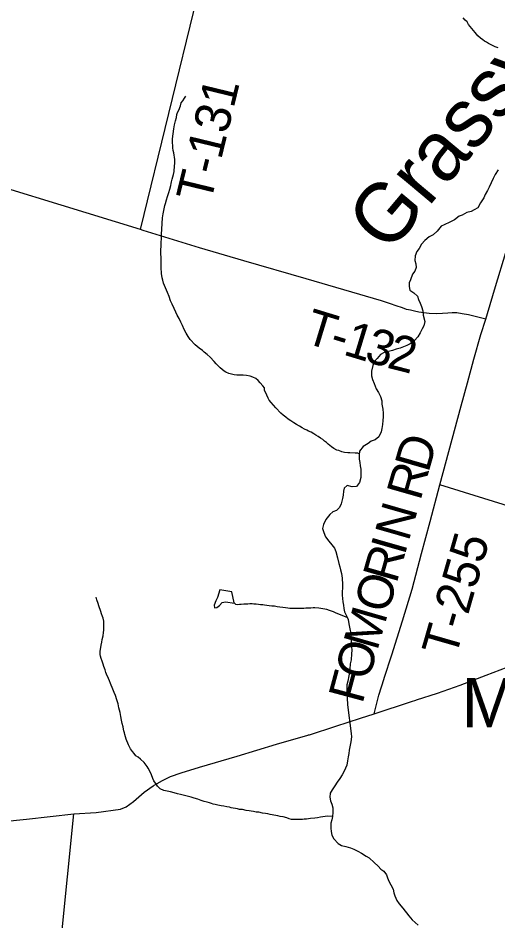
# Model space of a CAD drawing. Extents: x 1310247 to 1664935, y 235267 to 584339.
# Drawn here: x 1535357 to 1539401, y 417581 to 425192 of the extents above; entities that cross this region are included whole.
import ezdxf

# ---------------------------------------------------------------- set-up
doc = ezdxf.new("R2010")
doc.units = 0
for name, color, linetype in [('GM_X_County_Road', 7, 'Continuous'), ('GM_X_Minor_Lake', 7, 'Continuous'), ('GM_X_Minor_River', 7, 'Continuous'), ('GM_X_Minor_River_Text', 7, 'Continuous'), ('GM_X_Township_Road', 7, 'Continuous'), ('GM_X_Township_Road_Text', 7, 'Continuous'), ('GM_X_Unincorporated_Text', 7, 'Continuous'), ('GM_X_US_Route', 7, 'Continuous')]:
    doc.layers.add(name, color=color, linetype=linetype)

msp = doc.modelspace()

# ---------------------------------------------------------------- linework, layer by layer
at = {"layer": 'GM_X_County_Road'}
msp.add_lwpolyline([(1540981.1, 420352.5), (1540821.4, 420637.7), (1540815.6, 420648.8), (1540800.1, 420668.3), (1540764.4, 420681), (1538912, 421255.7), (1539090.3, 421922.5), (1539144.5, 422115.5), (1539198.8, 422316.5), (1539257.3, 422525.4), (1539298.1, 422653.6), (1539313, 422700.3), (1539379.9, 422929.1), (1539468, 423215.5), (1539539, 423446.1), (1539556.5, 423515.8), (1539578.4, 423607.4)], dxfattribs=at)
at = {"layer": 'GM_X_Minor_Lake'}
for points in [[(1537178.4, 420261.2), (1537157.7, 420355.4), (1537058, 420371.4), (1537038.7, 420307.7), (1537022.2, 420278)], [(1537022.2, 420278), (1537009.5, 420242.1), (1537013, 420220), (1537031.1, 420223.7), (1537053.5, 420241.3), (1537075.9, 420264.9), (1537106, 420270.3), (1537179.3, 420260.3)]]:
    msp.add_lwpolyline(points, dxfattribs=at)
at = {"layer": 'GM_X_Minor_River'}
for points in [[(1539403, 424939.6), (1539377.1, 424948.1), (1539321.6, 424977.1), (1539305.7, 424987.5), (1539287.9, 424997.8), (1539274, 425008), (1539254.2, 425022.4), (1539232.6, 425042.9), (1539209, 425069.3), (1539195.2, 425085.6), (1539152.1, 425138.5), (1539140.5, 425160.8), (1539124.7, 425175.1), (1539109, 425193.4)], [(1536617.3, 423688.3), (1536627.9, 423720.2), (1536634.4, 423750.1), (1536642.9, 423780.1), (1536647.2, 423796), (1536649.4, 423812.1), (1536655.8, 423834), (1536660.1, 423854), (1536666.5, 423873.9), (1536670.9, 423897.9), (1536675.7, 423946), (1536678, 423966), (1536678.3, 423980), (1536676.6, 423998.1), (1536674.9, 424018.2), (1536673.2, 424036.3), (1536669.5, 424054.4), (1536663.9, 424076.5), (1536660.2, 424096.6), (1536660.6, 424118.7), (1536658.9, 424138.8), (1536659.5, 424172.9), (1536664.2, 424216.9), (1536668.9, 424256.9), (1536675.5, 424292.9), (1536684.1, 424324.8), (1536690.6, 424354.8), (1536695, 424378.8), (1536701.3, 424394.8), (1536711.6, 424414.6), (1536726.2, 424450.5), (1536730.7, 424478.5), (1536745, 424494.3), (1536759.3, 424516.1), (1536769.7, 424534)], [(1539402.7, 423911.6), (1539377.9, 423874.2), (1539361.1, 423838.5), (1539325.5, 423767.3), (1539312.9, 423739.5), (1539294.1, 423703.9), (1539281.5, 423676.2), (1539254.6, 423634.8), (1539231.7, 423593.2), (1539201.3, 423575.9), (1539175, 423562.5), (1539138.8, 423551.4), (1539100.4, 423530.2), (1539074.2, 423520.8), (1539035.6, 423491.7), (1538995.2, 423472.6), (1538948.8, 423449.6), (1538922.5, 423436.2), (1538887.6, 423395), (1538855, 423365.7), (1538820.6, 423346.5), (1538783.9, 423315.3), (1538755.3, 423285.9), (1538736.5, 423250.3), (1538715.9, 423224.8), (1538703.1, 423187), (1538700.2, 423147.1), (1538707.5, 423118.9), (1538712.8, 423088.7), (1538700.2, 423059), (1538681.6, 423033.4), (1538662.5, 422985.8), (1538651.9, 422960), (1538653.2, 422927.9), (1538658.5, 422897.8), (1538691.9, 422875), (1538723.2, 422846.2), (1538732.5, 422818), (1538745.8, 422787.6), (1538757.2, 422759.3), (1538766.4, 422725.1), (1538769.7, 422695), (1538769.5, 422687)], [(1538232, 421517.2), (1538220.5, 421522.7), (1538196.5, 421525.1), (1538152.5, 421525.9), (1538134.5, 421528.2), (1538106.6, 421530.7), (1538084.6, 421535.1), (1538060.8, 421545.5), (1538042.8, 421549.9), (1538019, 421562.3), (1537999.3, 421578.7), (1537983.4, 421589), (1537969.6, 421599.3), (1537955.8, 421613.5), (1537938, 421625.9), (1537924.2, 421638.1), (1537906.4, 421650.5), (1537886.6, 421664.9), (1537866.7, 421675.2), (1537848.9, 421687.6), (1537827.1, 421700), (1537805.3, 421710.4), (1537789.4, 421718.7), (1537771.5, 421727), (1537751.7, 421737.4), (1537727.9, 421751.8), (1537704.1, 421764.3), (1537680.3, 421778.7), (1537656.6, 421795.2), (1537632.8, 421811.6), (1537613.1, 421828), (1537591.3, 421844.5), (1537571.6, 421860.8), (1537528.3, 421905.7), (1537489, 421950.5), (1537473.3, 421970.8), (1537463.6, 421989), (1537454, 422013.3), (1537434.7, 422053.7), (1537433.1, 422075.8), (1537419.3, 422092.1), (1537397.7, 422116.5), (1537380, 422136.9), (1537360.3, 422153.3), (1537336.5, 422165.7), (1537312.6, 422174.2), (1537282.6, 422178.7), (1537254.6, 422181.2), (1537200.6, 422182.1), (1537176.6, 422184.5), (1537156.7, 422188.9), (1537132.8, 422195.3), (1537108.9, 422205.8), (1537093.1, 422216.1), (1537077.3, 422228.4), (1537059.5, 422242.7), (1537041.7, 422259.1), (1537026, 422277.4), (1537008.4, 422297.7), (1536974.9, 422332.4), (1536951.3, 422354.9), (1536925.6, 422375.4), (1536909.8, 422389.7), (1536884.1, 422410.2), (1536850.5, 422436.8), (1536807.3, 422481.7), (1536789.7, 422508.1), (1536772.1, 422536.5), (1536756.6, 422566.8), (1536741.2, 422599.2), (1536727.6, 422627.5), (1536714.1, 422657.8), (1536698.6, 422686.1), (1536687, 422712.4), (1536671.5, 422742.8), (1536656.1, 422779.1), (1536642.6, 422807.4), (1536629.2, 422843.8), (1536615.7, 422878.1), (1536598.3, 422916.5), (1536583, 422956.9), (1536577.5, 422983), (1536571.8, 423003.2), (1536564.3, 423037.4), (1536564.6, 423055.5), (1536563, 423073.5), (1536561.4, 423099.6), (1536562.5, 423167.8), (1536561.2, 423209.9), (1536562.7, 423296.1), (1536565.4, 423336.2), (1536565.9, 423370.3), (1536568.6, 423412.4), (1536571.5, 423460.4), (1536574.2, 423506.5), (1536578.8, 423542.5), (1536587.5, 423584.5), (1536594, 423612.5), (1536598.3, 423628.4), (1536606.8, 423658.4), (1536617.3, 423688.3)], [(1538769.5, 422687), (1538784.3, 422634.6), (1538777.4, 422598.7), (1538760.8, 422571.1), (1538744.1, 422537.4), (1538725.3, 422503.8), (1538698.7, 422474.4), (1538662.1, 422445.2), (1538633.8, 422431.9), (1538577.4, 422409.1), (1538543.2, 422399.9), (1538513, 422390.6), (1538442.7, 422372.2), (1538412.4, 422354.9), (1538383.6, 422321.5), (1538359, 422294.1), (1538346.3, 422262.3), (1538335.3, 422216.5), (1538334.4, 422176.5), (1538343.6, 422144.3), (1538356.9, 422111.9), (1538375.8, 422067.4), (1538395, 422035), (1538410.2, 422000.6), (1538421.4, 421966.3), (1538422.8, 421938.2), (1538431.7, 421894), (1538432.9, 421859.9), (1538432.2, 421829.9), (1538429.6, 421799.9), (1538426.8, 421766), (1538422, 421732), (1538415.4, 421704.2), (1538398.4, 421662.5), (1538365.9, 421637.2), (1538333.7, 421624), (1538307.3, 421606.5), (1538264.8, 421581.5), (1538233.9, 421540.2), (1538231.1, 421506.2), (1538230.4, 421474.2), (1538235.7, 421444), (1538241, 421415.9), (1538244.3, 421387.8), (1538245.5, 421351.7), (1538246.7, 421317.6), (1538233.8, 421275.9), (1538209.1, 421244.4), (1538173, 421239.3), (1538131.4, 421250.2), (1538104.9, 421228.8), (1538100.3, 421202.9), (1538097.6, 421170.9), (1538090.9, 421141.1), (1538079.9, 421097.3), (1538065.2, 421065.6), (1538040.6, 421040.1), (1538010.4, 421028.8), (1537984, 421007.4), (1537951.1, 420966.1), (1537932.1, 420922.5), (1537923.3, 420888.7), (1537932.5, 420854.4), (1537947.7, 420820), (1537976.8, 420783.3), (1538002.1, 420752.7), (1538023.4, 420722.2), (1538034.7, 420693.9), (1538049.5, 420641.5), (1538060.4, 420595.2), (1538067.7, 420567), (1538075.1, 420540.8), (1538082.4, 420510.6), (1538087.5, 420470.5), (1538090.3, 420418.3), (1538088.2, 420328.3), (1538094.9, 420272.1), (1538098.2, 420242), (1538101.6, 420215.9), (1538106.9, 420187.7), (1538124.1, 420153.3), (1538137.4, 420122.9), (1538144.6, 420086.7), (1538151.5, 420042.5), (1538160.6, 420004.3), (1538163.6, 419960.2), (1538165, 419934.1), (1538168, 419892), (1538169.4, 419863.9), (1538166.7, 419832), (1538163.5, 419782), (1538156.7, 419748.1), (1538151.7, 419704.2), (1538149.1, 419678.2), (1538144.4, 419646.3), (1538135.4, 419602.4), (1538128.7, 419570.6), (1538126, 419542.6), (1538133.8, 419395.1)], [(1536089.9, 419698.5), (1536086.1, 419712.6), (1536080.3, 419726.7), (1536074.6, 419744.9), (1536065.1, 419771.1), (1536057.4, 419793.3), (1536051.8, 419813.5), (1536048, 419827.5), (1536048.4, 419853.6), (1536053, 419885.6), (1536057.3, 419905.6), (1536061.7, 419931.6), (1536066.1, 419953.6), (1536072.7, 419985.6), (1536077.1, 420011.5), (1536079.4, 420031.6), (1536080.4, 420091.7), (1536078.7, 420107.8), (1536073.1, 420132), (1536067.4, 420148.1), (1536059.8, 420170.3), (1536054.1, 420190.4), (1536048.3, 420206.6), (1536042.6, 420220.7), (1536038.8, 420236.8), (1536031.2, 420257), (1536021.7, 420287.3), (1536014, 420309.5)], [(1538130.2, 420139.4), (1538037.8, 420176.2), (1538013.9, 420186.6), (1537980.1, 420197.2), (1537958.2, 420205.6), (1537908.3, 420214.5), (1537892.3, 420216.8), (1537858.3, 420219.4), (1537844.3, 420219.6), (1537824.3, 420218), (1537796.2, 420218.5), (1537782.2, 420216.7), (1537766.1, 420215), (1537752.1, 420215.2), (1537732.1, 420213.6), (1537706.1, 420214), (1537648, 420215), (1537630, 420217.3), (1537610.1, 420219.7), (1537588.1, 420222.1), (1537562.1, 420226.5), (1537540.2, 420228.9), (1537518.2, 420233.3), (1537496.2, 420235.7), (1537472.3, 420238.1), (1537452.3, 420240.5), (1537434.3, 420242.8), (1537418.3, 420245.1), (1537400.3, 420245.4), (1537382.3, 420247.7), (1537362.3, 420250), (1537344.3, 420250.3), (1537328.4, 420252.6), (1537310.3, 420252.9), (1537294.3, 420251.2), (1537276.3, 420251.5), (1537258.2, 420249.8), (1537238.2, 420248.2), (1537224.2, 420248.4), (1537210.1, 420246.6), (1537192.1, 420247), (1537178.4, 420261.2)], [(1538007.4, 418462.2), (1537960.9, 418462.8), (1537944.9, 418461.1), (1537924.8, 418459.4), (1537904.8, 418455.8), (1537880.6, 418450.2), (1537856.6, 418446.6), (1537822.5, 418443.1), (1537804.4, 418441.5), (1537788.4, 418439.7), (1537768.3, 418438.1), (1537754.3, 418436.3), (1537740.3, 418436.5), (1537726.2, 418434.8), (1537662.2, 418435.9), (1537640.2, 418440.3), (1537620.4, 418448.7), (1537590.5, 418457.2), (1537566.5, 418461.6), (1537546.6, 418468), (1537528.6, 418470.3), (1537480.7, 418479.1), (1537462.8, 418483.5), (1537442.8, 418487.8), (1537416.9, 418490.3), (1537384.9, 418496.8), (1537363, 418499.2), (1537341, 418503.6), (1537321, 418506), (1537303.1, 418510.3), (1537279.1, 418512.7), (1537247.2, 418519.3), (1537223.2, 418521.7), (1537207.3, 418526), (1537189.3, 418528.3), (1537169.3, 418532.7), (1537153.4, 418535), (1537137.4, 418539.2), (1537115.5, 418543.6), (1537089.5, 418548.1), (1537067.5, 418550.5), (1537041.6, 418556.9), (1537017.7, 418561.4), (1536999.7, 418565.7), (1536985.8, 418569.9), (1536969.9, 418576.2), (1536950, 418582.6), (1536926, 418589), (1536900.2, 418597.5), (1536870.3, 418608), (1536840.4, 418616.6), (1536814.5, 418623), (1536770.7, 418635.8), (1536746.8, 418642.3), (1536724.8, 418646.6), (1536700.9, 418653.1), (1536671, 418659.6), (1536641.1, 418668.1), (1536585.3, 418681.1), (1536553.4, 418693.7), (1536531.8, 418716.2), (1536522.1, 418732.4), (1536500.6, 418762.8), (1536492.9, 418781), (1536481.3, 418811.3), (1536475.6, 418825.4), (1536452.3, 418868), (1536444.5, 418882.1), (1536419.1, 418916.7), (1536389.5, 418945.2), (1536367.8, 418961.7), (1536349.9, 418972), (1536336.2, 418992.3), (1536320.5, 419010.6), (1536302.9, 419033), (1536287.4, 419065.3), (1536268.2, 419113.8), (1536262.6, 419134), (1536256.8, 419152.1), (1536253.1, 419166.2), (1536247.3, 419182.3), (1536245.6, 419196.4), (1536242, 419218.5), (1536234.4, 419244.7), (1536228.9, 419272.9), (1536223.4, 419303.1), (1536216, 419339.3), (1536206.6, 419377.6), (1536199.2, 419411.8), (1536187.7, 419446.1), (1536178.3, 419480.4), (1536166.7, 419506.6), (1536155.2, 419534.9), (1536136, 419583.4), (1536126.3, 419605.6), (1536118.6, 419623.8), (1536103.2, 419660.1), (1536097.5, 419674.3), (1536089.9, 419698.5)], [(1538132.7, 419403.1), (1538165.2, 419161.3), (1538166.6, 419133.2), (1538161.6, 419091.3), (1538154.9, 419061.4), (1538148, 419021.5), (1538143.3, 418991.6), (1538138.7, 418963.7), (1538133.9, 418929.8), (1538127.1, 418893.9), (1538116.5, 418868.1), (1538101.9, 418838.4), (1538087.3, 418812.7), (1538068.6, 418781.1), (1538045.9, 418749.6), (1538025.3, 418720.1), (1538004.5, 418686.5), (1537985.9, 418658.9), (1537985.1, 418624.9), (1537988.4, 418592.8), (1537999.8, 418566.5), (1538009, 418534.2), (1538010.1, 418496.2), (1538007.4, 418462.2), (1538000.7, 418432.3), (1537992.1, 418406.5), (1537993.1, 418362.4), (1537996.4, 418334.3), (1537999.7, 418304.2), (1538017, 418271.8), (1538054.1, 418234.9), (1538083.6, 418218.2), (1538119.3, 418207.4), (1538159, 418196.4), (1538186.7, 418185.8), (1538220.3, 418169), (1538251.9, 418152.2), (1538289.2, 418127.3), (1538314.9, 418112.8), (1538357.9, 418073.7), (1538391.1, 418042.9), (1538412.5, 418016.4), (1538438.1, 417999.8), (1538461.3, 417969.2), (1538468.7, 417943), (1538482.1, 417916.7), (1538499.4, 417886.2), (1538516.5, 417847.8), (1538523.8, 417817.6), (1538531.2, 417791.4), (1538548.2, 417753), (1538569.6, 417726.5), (1538598.7, 417689.8), (1538649.1, 417624.5), (1538678.3, 417589.8), (1538727.2, 417544.6)]]:
    msp.add_lwpolyline(points, dxfattribs=at)
at = {"layer": 'GM_X_Township_Road'}
for points in [[(1536387.8, 423409), (1536865.4, 425367.8), (1536880.9, 425435.5), (1536894.1, 425493.3), (1536893, 425533.4), (1536887.6, 425561.5), (1536868.3, 425592), (1536850.9, 425616.3), (1536815.5, 425643.1), (1536744.5, 425684.7), (1535406.4, 426310.3), (1535371.2, 426343)], [(1539298.1, 422653.6), (1539153, 422689.8), (1539099.3, 422699), (1539053.5, 422706), (1539015.6, 422706.8), (1538979.6, 422703.6), (1538933.6, 422700.6), (1538881.7, 422699.7), (1538821.8, 422701), (1538734.2, 422712.9), (1538696.5, 422721.7), (1538662.7, 422728.5), (1538630.9, 422735.2), (1538595.2, 422747.9), (1538541.7, 422765.1), (1538494.1, 422782.2), (1538418.8, 422807.8), (1537783.4, 422992.6), (1537258.1, 423145.3), (1536887.1, 423255.4), (1536411.1, 423401.9), (1536387.8, 423409), (1534590.3, 423959.8)], [(1538442.7, 419624.7), (1538443.1, 419626.1), (1538505.3, 419823.2), (1538595.4, 420109.5), (1538677.2, 420378), (1538755.6, 420678.6), (1538829.4, 420949.2), (1538912, 421255.7)], [(1538357.7, 419328.1), (1538398, 419483.2), (1538442.7, 419624.7)], [(1535494.2, 416071.3), (1535598.6, 416471.1), (1535625.1, 416588.6), (1535636.9, 416668.5), (1535648.6, 416746.3), (1535665.7, 416890), (1535827.4, 418483.4)]]:
    msp.add_lwpolyline(points, dxfattribs=at)
at = {"layer": 'GM_X_US_Route'}
for points in [[(1538714.8, 419444.9), (1538891.8, 419501.8), (1539083.7, 419567.5), (1539302.3, 419652.3), (1539537.1, 419742.6), (1539747.8, 419831.7), (1539982.5, 419922.1), (1540217.5, 420018.4), (1540350.3, 420068), (1540369.7, 420075.3)], [(1537804.3, 419148.5), (1537813.2, 419151.1), (1538033.4, 419223.9), (1538243.4, 419291), (1538357.7, 419328.1), (1538671.6, 419431), (1538707.5, 419442.5), (1538714.8, 419444.9)], [(1535037.4, 418399.7), (1535428, 418439), (1535827.4, 418483.4), (1536015.4, 418496), (1536220.1, 418523.3), (1536268.7, 418543.7), (1536330.1, 418587.7), (1536420.6, 418666.8), (1536496.3, 418720.4), (1536567.6, 418762), (1536642.7, 418797.6), (1536731.7, 418830.7), (1536885.1, 418877.6), (1537201.9, 418971.2), (1537534.9, 419070.3), (1537797.8, 419146.6), (1537804.3, 419148.5)]]:
    msp.add_lwpolyline(points, dxfattribs=at)

# ---------------------------------------------------------------- texts
at = {"layer": 'GM_X_Minor_River_Text'}
msp.add_text('Grassy', height=500.05, rotation=50.00227, dxfattribs=at).set_placement((1538478.8, 423195.3))
at = {"layer": 'GM_X_Township_Road_Text'}
for s, rotation, p in [('T-131', 76.37303, (1536978.2, 423622.3)), ('T', 342.99495, (1537754.3, 422459.4)), ('1', 343.08283, (1538087.1, 422357.7)), ('3', 343.31514, (1538265.2, 422303.5)), ('-', 343.02785, (1537969, 422393.7)), ('2', 345.7887, (1538455.9, 422246.7)), ('D', 73.95953, (1538814.3, 421352.2)), ('R', 73.96131, (1538746.2, 421115.4)), ('N', 73.95845, (1538647.7, 420772.9)), ('I', 73.95846, (1538613.7, 420654.5)), ('T-255', 73.94044, (1539043.5, 419790.2)), ('R', 73.95817, (1538545.6, 420417.7)), ('O', 73.95953, (1538472.7, 420164)), ('M', 73.96331, (1538382.7, 419851)), ('O', 74.03558, (1538310.1, 419597.3)), ('F', 74.98074, (1538258, 419403.1))]:
    msp.add_text(s, height=300, rotation=rotation, dxfattribs=at).set_placement(p)
at = {"layer": 'GM_X_Unincorporated_Text'}
msp.add_text('Marathon', height=417, rotation=0.00001, dxfattribs=at).set_placement((1539094.5, 419212.7))

doc.saveas('drawing.dxf')
